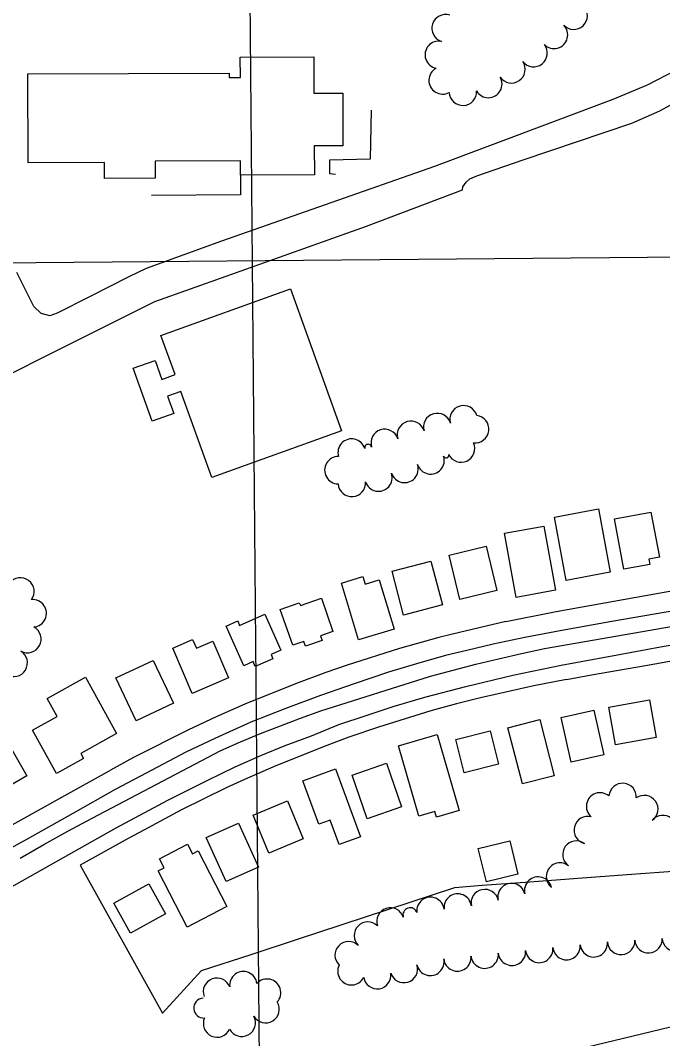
# Model space of a CAD drawing. Extents: x -2233 to 187241, y 4582 to 150524.
# Drawn here: x 110831 to 111299, y 58486 to 59228 of the extents above; entities that cross this region are included whole.
import ezdxf

# ---------------------------------------------------------------- set-up
doc = ezdxf.new("R2010")
doc.units = 0
for name, color, linetype in [('BLDG', 7, 'Continuous'), ('GE_X_CL_2000', 7, 'Continuous'), ('GRID', 7, 'Continuous'), ('INTERSTATE', 7, 'Continuous'), ('ROAD', 7, 'Continuous'), ('RW_X_Fee_RW', 7, 'Continuous'), ('TREES', 7, 'Continuous'), ('WALL', 7, 'Continuous')]:
    doc.layers.add(name, color=color, linetype=linetype)

msp = doc.modelspace()

# ---------------------------------------------------------------- linework, layer by layer
at = {"layer": 'BLDG'}
for points in [[(110983.05, 59189.28), (110983.06, 59186.04), (110991.16, 59186.07), (110991.11, 59200.84), (111044.69, 59201.05), (111044.79, 59174.59), (111065.77, 59174.67), (111065.92, 59136.31), (111045.03, 59136.23), (111045.12, 59115.04), (110991.24, 59114.83), (110991.2, 59125.24), (110929.1, 59125), (110929.15, 59112.64), (110892.03, 59112.48), (110891.98, 59124.18), (110836.41, 59123.97), (110836.16, 59188.71)], [(110970.36, 58894.53), (110947.66, 58957.38), (110938.07, 58953.92), (110942.62, 58941.32), (110926.87, 58935.63), (110912.95, 58974.18), (110928.97, 58979.96), (110933.96, 58966.12), (110943.58, 58969.6), (110933.28, 58998.13), (111027.61, 59032.18), (111064.98, 58928.69)], [(111252.31, 58871.7), (111260.78, 58825.57), (111228.75, 58819.69), (111220.29, 58865.82)], [(111290.51, 58869.41), (111296.67, 58836.58), (111289.06, 58835.16), (111289.77, 58831.32), (111270.87, 58827.78), (111264, 58864.44)], [(111212.53, 58859.14), (111220.94, 58812.47), (111192.24, 58807.29), (111183.81, 58853.95)], [(111170.4, 58844.6), (111178.18, 58812.36), (111151.2, 58805.85), (111143.43, 58838.09)], [(111138.42, 58801.79), (111110.07, 58794.4), (111101.76, 58826.29), (111130.11, 58833.68)], [(111080.51, 58822.47), (111082.18, 58816.89), (111092.46, 58819.98), (111103.22, 58784.21), (111077.21, 58776.39), (111064.79, 58817.74)], [(111034.02, 58803.29), (111035.08, 58801.38), (111050.22, 58806.64), (111058.65, 58782.38), (111049.53, 58779.21), (111050.72, 58775.79), (111038.75, 58771.63), (111037.5, 58775.22), (111029.33, 58772.37), (111020.23, 58798.5)], [(110989.2, 58790.1), (110990.63, 58786.9), (111009.11, 58795.1), (111020.77, 58768.84), (111013.5, 58765.62), (111014.84, 58762.61), (111002.05, 58756.93), (111000.48, 58760.47), (110993.67, 58757.45), (110980.82, 58786.37)], [(110956.31, 58776.59), (110959.05, 58770.21), (110971.1, 58775.39), (110982.61, 58748.6), (110956.09, 58737.2), (110941.83, 58770.36)], [(110927.64, 58761.41), (110942.39, 58730.14), (110915.21, 58717.31), (110900.46, 58748.58)], [(110857.57, 58720.48), (110850.24, 58733.65), (110878.12, 58749.16), (110900.94, 58708.11), (110874.72, 58693.53), (110876.72, 58689.93), (110857.01, 58678.98), (110839.53, 58710.45)], [(111294.41, 58705.23), (111264.75, 58699.85), (111259.78, 58727.25), (111289.44, 58732.62)], [(111248.85, 58725.19), (111256.23, 58692.48), (111232.47, 58687.12), (111225.07, 58719.81)], [(111209.49, 58718.26), (111220.01, 58677.37), (111196.76, 58671.37), (111186.23, 58712.27)], [(111134.61, 58707.36), (111150.7, 58651.95), (111134.06, 58647.12), (111132.88, 58651.19), (111121.36, 58647.83), (111106.44, 58699.18)], [(111179.39, 58685.67), (111154.38, 58679.42), (111148.31, 58703.76), (111173.32, 58710)], [(110817.9, 58667.14), (110804.21, 58691.09), (110821.77, 58701.12), (110835.46, 58677.17)], [(111063.23, 58627.27), (111056.73, 58645.08), (111048.37, 58642.03), (111036.79, 58673.72), (111060.54, 58682.41), (111078.64, 58632.9)], [(111097.7, 58686.42), (111108.68, 58654.57), (111083.58, 58645.93), (111072.6, 58677.77)], [(111000.47, 58648.52), (111025.47, 58659), (111037.01, 58631.47), (111012.01, 58620.99)], [(110989.8, 58642.87), (111004.29, 58610.76), (110980.78, 58600.16), (110966.3, 58632.27)], [(110952.39, 58567.12), (110931.27, 58608.07), (110935.59, 58610.3), (110932.2, 58616.87), (110952.66, 58627.42), (110956.28, 58620.39), (110960.38, 58622.51), (110981.27, 58582)], [(111187.64, 58629.87), (111193.54, 58605.67), (111170.55, 58600.05), (111164.63, 58624.26)], [(110924.47, 58598.7), (110936.6, 58576.66), (110910.96, 58562.56), (110898.84, 58584.6)]]:
    msp.add_lwpolyline(points, close=True, dxfattribs=at)
at = {"layer": 'GE_X_CL_2000'}
msp.add_lwpolyline([(110830.49, 58617.16), (110847.86, 58627.17), (110865.36, 58636.95), (110882.99, 58646.49), (110976.83, 58695.75), (110991.24, 58702), (111005.76, 58708), (111020.37, 58713.75), (111035.08, 58719.25), (111049.88, 58724.5), (111129.76, 58749.89), (111146.27, 58754.29), (111162.83, 58758.5), (111179.44, 58762.51), (111196.1, 58766.32), (111212.81, 58769.94), (111306.71, 58786.36)], dxfattribs=at)
at = {"layer": 'GRID'}
for p, q in [((110991.05, 60052.32), (111014.59, 57354.65)), ((114999.62, 59087.27), (109999.81, 59043.63))]:
    msp.add_line(p, q, dxfattribs=at)
at = {"layer": 'INTERSTATE'}
msp.add_lwpolyline([(112265.79, 58791.79), (112225.73, 58772.49), (112181.68, 58752.63), (112141.33, 58735.12), (112106.37, 58721.06), (112054.07, 58700.15), (112025.62, 58689.34), (111988.4, 58676.4), (111953.14, 58663.74), (111906.58, 58648.94), (111865.36, 58636.07), (111819.94, 58622.44), (111772.64, 58608.85), (111732.73, 58598.49), (111670.31, 58582.67), (111589.75, 58562.85), (111484.89, 58537.55), (111290.77, 58490.73), (111097.93, 58444.34), (110865.51, 58388.4), (110859.74, 58387.01)], dxfattribs=at)
at = {"layer": 'ROAD'}
for points in [[(111447.45, 59242.77), (111359.43, 59224.34), (111354.45, 59222.08), (111341.2, 59213.74), (111325.35, 59201.98), (111308.31, 59191.17), (111287.73, 59180.55), (111262.65, 59169.95), (111132.69, 59121.29), (110977.28, 59066.79), (110922.59, 59046.87), (110909.94, 59040.92), (110880.6, 59026.02), (110857.47, 59014.43), (110852.23, 59012.43), (110845.99, 59013.99), (110840.63, 59019.09), (110828.11, 59043.88)], [(110799.12, 58958.05), (110874.83, 58995.77), (110928.78, 59022.94), (110980.79, 59041.39), (111083.04, 59077.71), (111153.19, 59104.29), (111153.48, 59106.31), (111155.82, 59109.75), (111158.52, 59112.18), (111163.5, 59114.32), (111197.28, 59126.11), (111276.62, 59152.79), (111296.92, 59161.77), (111327.74, 59178.62), (111362.62, 59202.24), (111369.86, 59206.93), (111472.25, 59225.44), (111520.48, 59237.62)], [(111308.58, 58797.83), (111262.05, 58789.68), (111225.64, 58783.06), (111198.55, 58778), (111175.6, 58773.25), (111156.19, 58768.63), (111140.8, 58764.96), (111119.6, 58758.91), (111099.28, 58752.73), (111074.23, 58744.34), (111049.58, 58735.88), (111023.62, 58726.05), (110998.67, 58716.27), (110972.43, 58704.35), (110951.48, 58694.43), (110922.45, 58679.26), (110899.76, 58667.35), (110868.92, 58649.74), (110835.73, 58631.22), (110787.57, 58604.84)], [(110794.37, 58579.7), (110852.71, 58612.44), (110900.5, 58639.4), (110938.16, 58659.49), (110967.36, 58674.2), (110987.3, 58683.76), (111006.01, 58692.06), (111023.87, 58699.44), (111042.99, 58706.33), (111062.97, 58714.62), (111082.78, 58721.32), (111102.6, 58727.77), (111125.72, 58734.49), (111155.44, 58742.42), (111189.8, 58750.59), (111225.03, 58757.85), (111266.03, 58765.34), (111297.37, 58771.29), (111340.13, 58778.68)]]:
    msp.add_lwpolyline(points, dxfattribs=at)
at = {"layer": 'RW_X_Fee_RW'}
for p, q in [((111184.71, 58789.75), (111220.17, 58796.71)), ((111220.17, 58796.71), (111223.98, 58797.4)), ((111107.21, 58769.98), (111069.08, 58757.88)), ((111228.97, 58747.49), (111247.09, 58750.73)), ((111031.44, 58744.33), (110994.35, 58729.36)), ((111205.25, 58742.91), (111166.31, 58734.16)), ((111228.97, 58747.49), (111205.25, 58742.91)), ((111130.05, 58724.54), (111091.8, 58712.76)), ((110953.32, 58710.84), (110913.15, 58690.57)), ((111054.08, 58699.43), (111016.93, 58684.63)), ((110913.15, 58690.57), (110896.47, 58681.49)), ((110980.72, 58668.49), (110948.22, 58652.42)), ((110948.22, 58652.42), (110920.74, 58637.78)), ((110874.46, 58612.07), (110934.35, 58504.25)), ((110934.35, 58504.25), (110962.84, 58535.33))]:
    msp.add_line(p, q, dxfattribs=at)
for points in [[(111223.98, 58797.4), (111263.36, 58804.43), (111302.73, 58811.47), (111342.11, 58818.51), (111381.49, 58825.55), (111420.86, 58832.59), (111460.24, 58839.63), (111499.62, 58846.67), (111538.99, 58853.71), (111578.37, 58860.75), (111617.75, 58867.79), (111667.78, 58876.73)], [(111247.09, 58750.73), (111286.46, 58757.77), (111325.84, 58764.81), (111365.22, 58771.85), (111404.59, 58778.89), (111443.97, 58785.93), (111483.35, 58792.97), (111522.77, 58800.01), (111562.15, 58807.05), (111601.53, 58814.09), (111667.71, 58825.93)], [(111184.71, 58789.75), (111145.82, 58780.41), (111135.95, 58778.04), (111107.21, 58769.98)], [(111069.08, 58757.88), (111053.55, 58752.48), (111031.44, 58744.33)], [(111166.31, 58734.16), (111148.77, 58729.71), (111130.05, 58724.54)], [(110994.35, 58729.36), (110973.54, 58720.23), (110953.32, 58710.84)], [(111091.8, 58712.76), (111070.32, 58705.38), (111054.08, 58699.43)], [(111016.93, 58684.63), (110994.14, 58674.67), (110980.72, 58668.49)], [(110748.72, 58599.43), (110858.87, 58660.61), (110896.47, 58681.49)], [(110920.74, 58637.78), (110909.43, 58631.49), (110874.46, 58612.07)], [(111273.09, 58605.26), (111313.21, 58608.22), (111353.32, 58611.17), (111393.43, 58614.12), (111433.54, 58617.07), (111473.66, 58620.02), (111513.77, 58622.97), (111547.54, 58625.46)], [(111147.46, 58596.02), (111167.41, 58597.49), (111202.31, 58600.05), (111237.22, 58602.62), (111273.09, 58605.26)], [(110962.84, 58535.33), (110998.95, 58547.2), (111032.2, 58558.13), (111065.45, 58569.06), (111098.7, 58579.99), (111131.95, 58590.92), (111147.46, 58596.02)]]:
    msp.add_lwpolyline(points, dxfattribs=at)
at = {"layer": 'TREES'}
for centre, radius, start, end in [((111140.75, 59221.91), 10, 72.18147, 252.18147), ((111234.17, 59231.08), 10, 223.29494, 43.29494), ((111219.85, 59217.13), 10, 225.22037, 45.22037), ((111135.79, 59202.57), 10, 79.05264, 259.05264), ((111204.94, 59203.85), 10, 218.14021, 38.14021), ((111188.82, 59192.03), 10, 214.36685, 34.36685), ((111138.63, 59183.95), 10, 118.3261, 298.3261), ((111171.96, 59181.3), 10, 210.58486, 30.58486), ((111153.36, 59175.68), 10, 183.05387, 3.05387), ((111153.9, 58937), 10, 16.10939, 196.10939), ((111115.52, 58925.73), 10, 16.45102, 196.45102), ((111134.7, 58931.39), 10, 16.45101, 196.45101), ((111162.34, 58929.84), 10, 263.32456, 83.32456), ((111096.4, 58919.85), 10, 17.71894, 197.71894), ((111072.3, 58912.82), 10, 16.84287, 196.84287), ((111152.11, 58915.7), 10, 204.91034, 24.91034), ((111084.37, 58916.27), 2.56, 12.2589, 192.2589), ((111062.58, 58899.93), 10, 89.12513, 269.12513), ((111129.84, 58907.12), 10, 198.29464, 18.29464), ((111141.19, 58910.87), 1.95, 198.29463, 18.29463), ((111091.86, 58894.56), 10, 198.29464, 18.29464), ((111110.85, 58900.84), 10, 198.29464, 18.29464), ((111072.4, 58890.68), 10, 184.29096, 4.29096), ((110830.8, 58811.58), 10, 323.3687, 143.3687), ((110839.75, 58795.66), 10, 275.26597, 95.26597), ((110835.9, 58776.91), 10, 241.56484, 61.56484), ((110825.9, 58759.59), 10, 238.40738, 58.40738), ((111269.88, 58661.87), 10, 355.83596, 175.83596), ((111253.4, 58655), 10, 49.41135, 229.41135), ((111285.68, 58653.02), 10, 305.64022, 125.64022), ((111244.44, 58637.72), 10, 75.79718, 255.79718), ((111299.19, 58638.49), 10, 320.19315, 140.19315), ((111236.17, 58619.89), 10, 54.41616, 234.41616), ((111224.18, 58603.89), 10, 51.91049, 231.91049), ((111208.3, 58593.66), 10, 13.64419, 193.64419), ((111169.35, 58584.54), 10, 11.76568, 191.76568), ((111188.86, 58588.94), 10, 13.64419, 193.64419), ((111129.79, 58578.84), 10, 7.01624, 187.01624), ((111149.64, 58581.28), 10, 7.01624, 187.01624), ((111100.53, 58571.17), 9.96, 18.43762, 198.43762), ((111114.92, 58575.97), 5.21, 18.43762, 198.43762), ((111084.1, 58560.86), 10, 45.70842, 225.70842), ((111070.14, 58546.53), 10, 45.81001, 225.81001), ((111248.84, 58555.26), 10, 185.91934, 5.91934), ((111268.76, 58556.96), 10, 183.8202, 3.8202), ((111288.72, 58558.24), 10, 183.5124, 3.5124), ((111308.68, 58559.46), 10, 183.5124, 3.5124), ((111189.16, 58549.07), 10, 185.91934, 5.91934), ((111209.05, 58551.14), 10, 185.91934, 5.91934), ((111228.95, 58553.2), 10, 185.91934, 5.91934), ((111129.67, 58541.72), 10, 192.7018, 12.7018), ((111149.37, 58544.95), 10, 185.91934, 5.91934), ((111169.27, 58547.01), 10, 185.91934, 5.91934), ((110993.35, 58524.71), 10, 7.35104, 187.35104), ((111072.12, 58534.9), 10, 153.48378, 333.48378), ((111090.94, 58532), 10, 189.01427, 9.01427), ((111110.37, 58536.54), 10, 197.31659, 17.31659), ((110974.05, 58519.98), 10, 20.19641, 200.19641), ((111010.65, 58519.24), 10, 317.55582, 137.55582), ((110964.49, 58508.1), 7.29, 94.25924, 274.25924), ((111009.5, 58507.27), 10, 211.46179, 31.46179), ((110974.16, 58496.77), 10, 155.97284, 335.97284), ((110992.13, 58497.37), 10, 207.89655, 27.89655)]:
    msp.add_arc(centre, radius, start, end, dxfattribs=at)
at = {"layer": 'WALL'}
for points in [[(111086.42, 59162.18), (111085.7, 59126.51), (111056.21, 59125.8), (111056.24, 59115.98), (111060.55, 59115.72)], [(110991.24, 59114.83), (110991.35, 59100.47), (110926.32, 59100.03)]]:
    msp.add_lwpolyline(points, dxfattribs=at)

doc.saveas('drawing.dxf')
